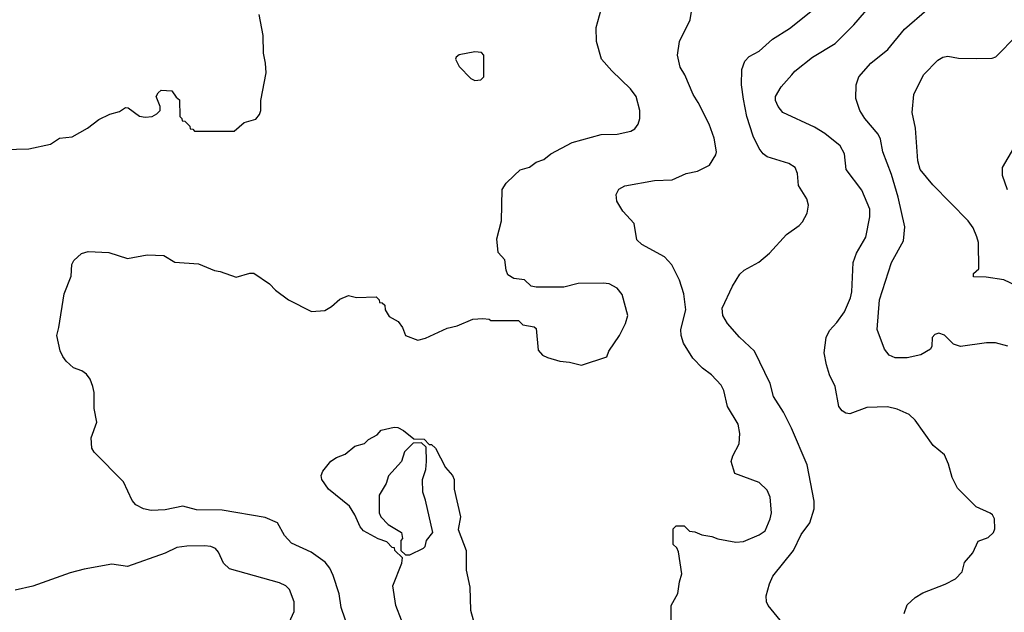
# Model space of a CAD drawing. Extents: x 997028 to 1115134, y 536408 to 618974.
# Tile 432 of 473: x 1105538 to 1110527, y 554231 to 557235. Entities that reach past the tile are written whole.
import ezdxf

# ---------------------------------------------------------------- set-up
doc = ezdxf.new("R2010")
doc.units = 0

msp = doc.modelspace()

# ---------------------------------------------------------------- linework, layer by layer
at = {"layer": '0CON10XD'}
for points in [[(1110020, 554225), (1110035, 554270), (1110076.4, 554306.4), (1110115, 554330), (1110226.8, 554373.2), (1110279.5, 554400.5), (1110313.6, 554436.4), (1110326.4, 554483.6), (1110367.5, 554532.5), (1110395, 554592.5), (1110445, 554610), (1110472.5, 554635), (1110480, 554655), (1110477.5, 554705), (1110467.5, 554725), (1110455, 554733.3), (1110385, 554766.2), (1110290.6, 554860.6), (1110262.5, 554915), (1110245, 554982.5), (1110225, 555030), (1110166.6, 555076.6), (1110075.6, 555205), (1110045, 555234.5), (1109985, 555260.9), (1109935, 555272.5), (1109831.3, 555268.7), (1109745, 555236.7), (1109725, 555240), (1109705, 555253.3), (1109688.8, 555275), (1109670.8, 555375), (1109641.4, 555435), (1109625.7, 555485), (1109614.2, 555545.8), (1109624.3, 555625), (1109641.1, 555658.9), (1109679.4, 555700.6), (1109716.9, 555755), (1109748.5, 555825), (1109755.4, 555855), (1109761.4, 556005), (1109778.7, 556051.3), (1109825, 556132.5), (1109846.7, 556235), (1109846.7, 556275), (1109805, 556371.2), (1109725.7, 556475), (1109718.1, 556555), (1109695.3, 556595.3), (1109617.9, 556657.9), (1109565, 556690.6), (1109405, 556764), (1109382, 556795), (1109368, 556825), (1109368, 556845), (1109397.5, 556895), (1109450, 556955), (1109465.4, 556974.6), (1109555, 557044.3), (1109670.8, 557115), (1109765, 557209.2), (1109916, 557384)], [(1109422, 554155), (1109330, 554265), (1109321.9, 554285), (1109321.4, 554315), (1109337.1, 554375), (1109355, 554413.8), (1109458.5, 554545), (1109498.6, 554625), (1109542.5, 554685), (1109563.3, 554755), (1109564.4, 554795), (1109528.7, 554978.7), (1109448.6, 555165), (1109408.6, 555245), (1109358.1, 555325), (1109341.5, 555391.5), (1109262, 555555), (1109185, 555625.8), (1109124.2, 555695), (1109101.4, 555735), (1109097.9, 555772.1), (1109150, 555885), (1109188, 555945), (1109210, 555965), (1109284.1, 556005.9), (1109338.3, 556051.7), (1109424.5, 556145.5), (1109488.7, 556191.3), (1109505, 556210), (1109528, 556255), (1109535.8, 556295), (1109526.4, 556326.4), (1109484, 556395), (1109480, 556455), (1109468, 556485), (1109435, 556506.9), (1109325, 556540), (1109304.7, 556554.7), (1109285, 556581.4), (1109255.3, 556645), (1109222.2, 556745), (1109205, 556832.5), (1109195.6, 556905), (1109197.7, 556982.3), (1109212, 557025), (1109235, 557049.2), (1109285.4, 557074.6), (1109353.5, 557136.5), (1109439.3, 557190.7), (1109589.1, 557310.9)], [(1106784.4, 557014.4), (1106774.3, 557065), (1106772.5, 557155), (1106751.7, 557261.7)], [(1107477.5, 555675), (1107492.5, 555635), (1107555, 555610), (1107595, 555620), (1107705, 555671.2), (1107755, 555683.8), (1107835, 555716.7), (1107885, 555720), (1107917, 555717), (1107925, 555710), (1108065, 555710), (1108088.3, 555688.3), (1108145, 555677.5), (1108155, 555670), (1108165, 555560), (1108187.5, 555535), (1108212.3, 555522.3), (1108275, 555503.8), (1108325, 555498.8), (1108385, 555483.8), (1108513, 555527), (1108523.3, 555555), (1108578, 555635), (1108608, 555695), (1108620, 555735), (1108591.7, 555841.7), (1108565, 555874), (1108525, 555896), (1108495, 555900), (1108368.3, 555898.3), (1108295, 555880), (1108155, 555880), (1108130, 555885), (1108097, 555917), (1108043, 555923), (1108011.7, 555941.7), (1108002.5, 555965), (1107997, 556017), (1107962.5, 556055), (1107956.7, 556125), (1107980, 556215), (1107983.8, 556375), (1108004.1, 556405.9), (1108043.3, 556445), (1108075, 556473.3), (1108121.7, 556488.3), (1108155, 556513.3), (1108195, 556526.7), (1108230, 556555), (1108337.4, 556612.6), (1108485, 556652.9), (1108565, 556654.4), (1108635, 556669.2), (1108655, 556681.2), (1108672, 556705), (1108680, 556735), (1108680.8, 556775), (1108662.5, 556845), (1108634, 556885), (1108539.2, 556975), (1108486, 557035), (1108460.8, 557125), (1108460, 557195), (1108483.9, 557286.1)], [(1108840, 554065), (1108840, 554265), (1108873.9, 554326.1), (1108881.2, 554385), (1108893.9, 554426.1), (1108877, 554537), (1108868.3, 554558.3), (1108850, 554575), (1108850, 554655), (1108865, 554670), (1108905, 554670), (1108932.5, 554642.5), (1108959.3, 554639.3), (1108995, 554623.8), (1109045, 554616.2), (1109075, 554604), (1109167.3, 554587.3), (1109205, 554590.6), (1109285, 554624.4), (1109315.7, 554645), (1109341.4, 554705), (1109346.9, 554735), (1109341.4, 554815), (1109325, 554850), (1109285, 554888.6), (1109162.5, 554935), (1109143.8, 554995), (1109152, 555025), (1109184.4, 555085), (1109186.8, 555136.8), (1109178.1, 555185), (1109124.4, 555275), (1109105.6, 555355), (1109092.6, 555382.6), (1109044, 555435), (1108998.9, 555468.9), (1108948.9, 555518.9), (1108902.5, 555595), (1108890, 555635), (1108889.1, 555665), (1108913.3, 555765), (1108903.1, 555845), (1108882, 555915), (1108842.3, 555992.3), (1108805, 556033.3), (1108690, 556095), (1108665, 556120), (1108652.7, 556202.7), (1108593.8, 556265), (1108563.3, 556315), (1108560.7, 556349.3), (1108574.1, 556375.9), (1108605, 556393.3), (1108755, 556419.2), (1108845, 556424), (1108915, 556456), (1108972.3, 556467.7), (1109033, 556497), (1109065, 556550), (1109068.8, 556565), (1109057.5, 556635), (1109031.4, 556705), (1108976.9, 556815), (1108950.6, 556855), (1108908.1, 556955), (1108884.4, 556995), (1108871.9, 557055), (1108880.8, 557125), (1108936, 557235), (1108945, 557297.5)], [(1110545, 555579.4), (1110482.2, 555597.8), (1110437.4, 555597.4), (1110305, 555579.1), (1110270.4, 555590.4), (1110225, 555636), (1110195, 555645.8), (1110175, 555638.8), (1110162.5, 555625), (1110159.3, 555580.7), (1110152.5, 555565), (1110104.2, 555535.8), (1110035, 555520.6), (1109975, 555521.4), (1109944.5, 555534.5), (1109920.8, 555565), (1109882.5, 555665), (1109895.6, 555815), (1109955.4, 556004.6), (1110015.7, 556114.3), (1110022.7, 556185), (1109990, 556335), (1109955, 556450), (1109911.2, 556565), (1109899.8, 556629.8), (1109888.1, 556655), (1109820, 556735), (1109795.6, 556775), (1109775.6, 556835), (1109776.9, 556905), (1109790.6, 556945), (1109850.8, 557015), (1109936.6, 557083.4), (1110022.4, 557187.6), (1110135, 557284.2)], [(1110625, 555869.2), (1110525, 555916), (1110435, 555930), (1110371.7, 555931.7), (1110371.7, 555948.3), (1110397.5, 555972.5), (1110396.2, 556105), (1110388.8, 556135), (1110369.7, 556179.7), (1110344, 556215), (1110165, 556397.5), (1110100.6, 556475), (1110089.5, 556519.5), (1110077.5, 556685), (1110060.5, 556765), (1110069.2, 556855), (1110118, 556955), (1110190.7, 557029.3), (1110215, 557044.2), (1110240.5, 557050.5), (1110295, 557040), (1110385, 557038.8), (1110465, 557040), (1110485, 557047.5), (1110590, 557155)], [(1107845, 556927.5), (1107875, 556930), (1107890, 556945), (1107890, 557055), (1107878.3, 557068.3), (1107845, 557072.5), (1107765, 557056.2), (1107750, 557045), (1107746.7, 557035), (1107765, 556997.5), (1107825, 556937.5), (1107845, 556927.5)], [(1105395, 556576), (1105585, 556580), (1105695, 556603.3), (1105740, 556635), (1105805, 556641.2), (1105882.5, 556685), (1105940.3, 556729.7), (1105995, 556756.7), (1106045, 556770), (1106075, 556790), (1106088.3, 556788.3), (1106145, 556746.7), (1106175, 556741.2), (1106210, 556745), (1106233, 556757), (1106250, 556775), (1106250, 556795), (1106230, 556845), (1106240, 556865), (1106255, 556877.5), (1106310, 556875), (1106331.7, 556841.7), (1106348.3, 556828.3), (1106350, 556745), (1106360, 556735), (1106361.7, 556721.7), (1106375, 556720), (1106400, 556695), (1106401.7, 556681.7), (1106415, 556680), (1106425, 556670), (1106625, 556670), (1106675, 556713.3), (1106735, 556731.2), (1106754, 556755), (1106760, 556775), (1106760.8, 556825), (1106787.5, 556965), (1106784.4, 557014.4)], [(1110542.8, 556372.8), (1110518, 556445), (1110518, 556485), (1110575, 556583.8)], [(1107208.1, 554138.1), (1107168.1, 554255), (1107157.1, 554325), (1107127.4, 554417.4), (1107110, 554455), (1107085.4, 554485.4), (1107015, 554536.9), (1106915, 554582), (1106880.2, 554620.2), (1106845.5, 554685.5), (1106782.4, 554712.4), (1106565, 554748.5), (1106435, 554751.5), (1106365, 554769.4), (1106275, 554750.6), (1106205, 554747.1), (1106165, 554755.8), (1106126.6, 554776.6), (1106108.7, 554798.7), (1106065, 554892.5), (1105915, 555042.5), (1105904.1, 555064.1), (1105901.2, 555115), (1105929.2, 555195), (1105916.2, 555265), (1105916.2, 555345), (1105908.8, 555375), (1105895, 555412.5), (1105877.7, 555437.7), (1105852.5, 555455), (1105810.8, 555470.8), (1105774.1, 555504.1), (1105757.7, 555527.7), (1105743.6, 555556.4), (1105726, 555635), (1105736, 555675), (1105764, 555845), (1105800, 555935), (1105802.5, 555995), (1105812.5, 556015), (1105850.8, 556049.2), (1105885, 556060), (1105990, 556055), (1106085, 556024), (1106185, 556043.8), (1106269.3, 556039.3), (1106325, 556006.7), (1106445, 555996.7), (1106525, 555963.8), (1106555, 555958.8), (1106635, 555930), (1106705, 555950), (1106725, 555950), (1106805, 555896.2), (1106834.4, 555864.4), (1106901.2, 555815), (1107016.4, 555756.4), (1107085, 555761.2), (1107119.1, 555780.9), (1107161.2, 555818.8), (1107205, 555836.2), (1107245, 555827.5), (1107345, 555830), (1107360, 555815), (1107361.7, 555801.7), (1107375, 555800), (1107388.3, 555788.3), (1107390, 555765), (1107410.7, 555730.7), (1107455.9, 555705.9), (1107477.5, 555675)], [(1107472.2, 554192.2), (1107444.4, 554265), (1107429.2, 554365), (1107475, 554480), (1107477.5, 554507.5), (1107440, 554545), (1107438.3, 554558.3), (1107425, 554560), (1107398.3, 554588.3), (1107355, 554603.3), (1107280, 554645), (1107264.1, 554664.1), (1107236.2, 554725), (1107209.7, 554769.7), (1107103.3, 554855), (1107068.8, 554905), (1107066.2, 554925), (1107075, 554947.5), (1107115, 554996.7), (1107144.1, 555015.9), (1107187.5, 555032.5), (1107236.4, 555073.6), (1107285, 555087.5), (1107305, 555106.7), (1107349.3, 555130.7), (1107370, 555155), (1107435, 555170), (1107455, 555167.5), (1107483.6, 555153.6), (1107535, 555110), (1107588.3, 555108.3), (1107612.5, 555082.5), (1107625, 555082.5), (1107645, 555062.5), (1107696, 554965), (1107731.2, 554925), (1107740, 554905), (1107740, 554855), (1107772, 554715), (1107760.7, 554650.7), (1107800, 554545), (1107800, 554445), (1107819.5, 554359.5), (1107822.3, 554242.3), (1107836.4, 554193.6)], [(1107492.5, 554522.5), (1107515, 554523.3), (1107585, 554556.7), (1107593.3, 554565), (1107600, 554595), (1107632.5, 554635), (1107595, 554800), (1107580.5, 554840.5), (1107578.8, 554905), (1107596, 554955), (1107600, 554995), (1107597.5, 555067.5), (1107575, 555090), (1107531.7, 555088.3), (1107487.5, 555045), (1107473.6, 554996.4), (1107406.4, 554923.6), (1107395.9, 554884.1), (1107360, 554825), (1107360, 554735), (1107367.5, 554715), (1107405.9, 554675.9), (1107472.5, 554635), (1107477.5, 554605), (1107470, 554595), (1107470, 554545), (1107492.5, 554522.5)], [(1106870.8, 554105), (1106930, 554235), (1106930, 554285), (1106905, 554346.2), (1106886.3, 554366.3), (1106855, 554381.4), (1106602, 554452), (1106571.1, 554481.1), (1106545, 554536.2), (1106530, 554555), (1106507.5, 554565), (1106475, 554567.8), (1106385, 554566.7), (1106335, 554559.4), (1106275, 554531.4), (1106085, 554464), (1106005, 554475.8), (1105865, 554449.2), (1105795, 554431.2), (1105605, 554364.2), (1105515.9, 554344.1)]]:
    msp.add_lwpolyline(points, dxfattribs=at)

doc.saveas('drawing.dxf')
